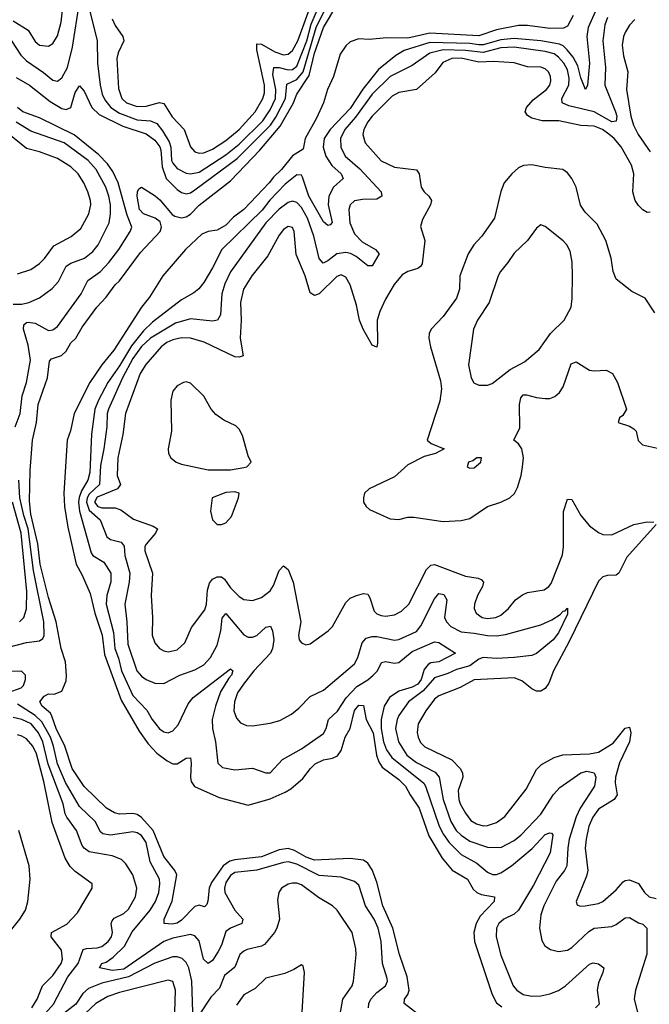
# Model space of a CAD drawing. Header units: inches. Extents: x 1649636 to 1815363, y 506543 to 641975.
# Tile 591 of 656: x 1751440 to 1754279, y 593386 to 597825. Entities that reach past the tile are written whole.
import ezdxf

# ---------------------------------------------------------------- set-up
doc = ezdxf.new("R2010")
doc.units = ezdxf.units.IN
doc.header["$MEASUREMENT"] = 0
doc.layers.add('B7559', color=7, linetype='Continuous')

msp = doc.modelspace()

# ---------------------------------------------------------------- linework, layer by layer
at = {"layer": 'B7559', "color": 5}
for points, elevation in [([(1751410, 597819.8), (1751478.7, 597778.7), (1751510, 597727.6), (1751530, 597710.2), (1751570, 597706.5), (1751590, 597717.7), (1751610, 597752.2), (1751626.4, 597813.6), (1751641.5, 597950)], 480), ([(1751402.8, 597730), (1751445.3, 597665.3), (1751470, 597640.4), (1751547.6, 597587.6), (1751590, 597552.5), (1751610, 597548.6), (1751630, 597562.9), (1751654.9, 597610), (1751678.8, 597701.2), (1751710, 597903)], 460), ([(1753239.4, 593339.4), (1753173.6, 593390), (1753174.5, 593410), (1753190.5, 593430), (1753196.7, 593450), (1753187.3, 593510), (1753152.5, 593610), (1753122.3, 593730), (1753077.8, 593830), (1753050, 593936.8), (1753030, 593992.1), (1753010, 594023.1), (1752990, 594036.7), (1752930, 594042.9), (1752770, 594036.6), (1752731.6, 594050), (1752679.8, 594079.8), (1752650, 594088.1), (1752610, 594083), (1752530, 594051.5), (1752410, 594038.2), (1752388.3, 594031.7), (1752356.8, 594010), (1752305.1, 593934.9), (1752294.2, 593910), (1752288.6, 593851.4), (1752284, 593836), (1752274, 593826), (1752250, 593833.3), (1752230, 593827.1), (1752170, 593764.8), (1752150, 593751.9), (1752128, 593748), (1752091, 593751), (1752091.3, 593770), (1752128.1, 593851.9), (1752148.5, 593970), (1752139.5, 593990), (1752090, 594052.9), (1752042.1, 594170), (1751990, 594228.5), (1751970, 594242.6), (1751950, 594246.2), (1751890, 594244.1), (1751868, 594250), (1751831.1, 594270), (1751730, 594368.6), (1751677.1, 594450), (1751643.3, 594550), (1751604.6, 594630), (1751585.2, 594685.2), (1751578.2, 594698.2), (1751542, 594730), (1751530.8, 594750), (1751550, 594775.5), (1751570, 594785.7), (1751595.1, 594784.9), (1751630, 594798), (1751650, 594844.9), (1751651.7, 594868.3), (1751647.1, 594930), (1751627.6, 594990), (1751604, 595110), (1751570, 595220.3), (1751533, 595370), (1751522, 595462), (1751490, 595595.4), (1751484.9, 595655.1), (1751487.3, 595792.7), (1751497.5, 595930), (1751516.1, 596010), (1751523.8, 596090), (1751565.4, 596210), (1751574, 596286), (1751583.6, 596296.4), (1751629.1, 596310.9), (1751649.2, 596330.8), (1751671, 596369), (1751692.7, 596390), (1751721, 596439), (1751788.5, 596530), (1751830, 596574.9), (1751870.4, 596629.6), (1751890, 596647.6), (1751984.3, 596775.7), (1752072.8, 596870), (1752080.2, 596890), (1752073.7, 596913.7), (1752051, 596931), (1751997.8, 596950), (1751979.9, 596970), (1751969.9, 597030.1), (1751970.6, 597049.4), (1751977.3, 597062.7), (1751990, 597071), (1752051.5, 597031.5), (1752072.6, 597012.6), (1752126.9, 596946.9), (1752139.6, 596939.6), (1752170, 596931.6), (1752190, 596936), (1752210, 596948), (1752250, 596989.6), (1752390, 597098.8), (1752523.2, 597236.8), (1752614.9, 597345.1), (1752672.9, 597447.1), (1752690, 597490), (1752745.7, 597574.3), (1752770, 597674), (1752809.8, 597790), (1752870, 597891.1)], 420), ([(1751755, 597870), (1751789, 597730), (1751790.4, 597630), (1751802.7, 597530), (1751812.3, 597490), (1751823.9, 597463.9), (1751850.5, 597430), (1751890, 597404.6), (1751970, 597374.1), (1752030, 597369.7), (1752057.7, 597357.7), (1752084.5, 597324.5), (1752114.5, 597274.5), (1752121.2, 597250), (1752124.9, 597190), (1752130, 597178), (1752150, 597155), (1752190, 597133.6), (1752210.5, 597130.5), (1752250, 597137.8), (1752370, 597215.4), (1752430, 597264.3), (1752536.6, 597370), (1752570, 597419.4), (1752593.7, 597470), (1752595.7, 597510), (1752581, 597579), (1752586.5, 597610), (1752610, 597609.4), (1752650, 597598.8), (1752670, 597600.7), (1752690, 597615.5), (1752734.1, 597730), (1752754.2, 597805.7), (1752790.9, 597889.1)], 460), ([(1751857.3, 597830), (1751870, 597798.6), (1751904.6, 597750), (1751910.2, 597730), (1751884.3, 597675.7), (1751878.7, 597650), (1751885.5, 597514.5), (1751901, 597470), (1751921.9, 597450), (1751970, 597433.6), (1752010, 597435.1), (1752070, 597451.6), (1752090, 597447.2), (1752127.6, 597387.6), (1752181.5, 597330), (1752210, 597252.9), (1752229.2, 597230), (1752250, 597224.2), (1752270, 597225.4), (1752310, 597242.1), (1752370, 597280.3), (1752430, 597331), (1752501.1, 597410), (1752536.9, 597470), (1752543.7, 597496.3), (1752544.1, 597530), (1752508.6, 597690), (1752510, 597716.5), (1752530, 597715.8), (1752590, 597679.9), (1752630, 597666.6), (1752650, 597669.7), (1752670, 597687), (1752694.9, 597730), (1752757.8, 597902.3)], 480), ([(1751424.7, 597564.7), (1751484.2, 597530), (1751576.9, 597456.9), (1751630, 597425.5), (1751650, 597420.1), (1751670, 597429.2), (1751690, 597497.7), (1751710, 597527.2), (1751730, 597503.6), (1751765.2, 597430), (1751797.8, 597397.8), (1751904.8, 597344.8), (1752011, 597311), (1752050, 597281.7), (1752072, 597252), (1752076.9, 597236.9), (1752081.9, 597161.9), (1752100.4, 597110), (1752150, 597059.5), (1752170, 597045.6), (1752190, 597039.9), (1752210, 597044.9), (1752230, 597057.9), (1752420.4, 597199.6), (1752571, 597350), (1752594.7, 597385.3), (1752638, 597470), (1752645.3, 597534.7), (1752690, 597556.4), (1752718, 597590), (1752777.1, 597790), (1752821, 597879)], 440), ([(1753935.8, 597844.2), (1753910, 597797), (1753892.9, 597787.1), (1753830, 597785.8), (1753730, 597798.9), (1753690, 597799.9), (1753590, 597779.2), (1753510, 597753.1), (1753290, 597764.3), (1753190, 597742.2), (1753096.1, 597743.9), (1753016.2, 597736.2), (1752970, 597739.3), (1752930, 597725.1), (1752910, 597707.6), (1752885, 597670), (1752854.3, 597570), (1752827.7, 597510), (1752809.2, 597450), (1752778.6, 597381.4), (1752726.7, 597290), (1752717.6, 597242.4), (1752670, 597211.1), (1752620.1, 597150), (1752583.9, 597116.1), (1752565.3, 597090), (1752451.2, 596970), (1752404.7, 596935.3), (1752370, 596899.6), (1752330, 596876.9), (1752290, 596870.7), (1752261, 596859), (1752187.2, 596790), (1752085.3, 596670), (1752025.9, 596574.1), (1751990, 596529.7), (1751864, 596336), (1751810, 596269.8), (1751755.6, 596190), (1751685.1, 596050), (1751668.9, 595971.1), (1751653.6, 595930), (1751639.8, 595690), (1751641.9, 595630), (1751657.5, 595537.5), (1751694.5, 595370), (1751721.7, 595321.7), (1751758.5, 595238.5), (1751778.7, 595150), (1751811.2, 595050), (1751823, 594963), (1751898, 594758.1), (1751978.1, 594618.1), (1752019.9, 594559.9), (1752059, 594519), (1752104.4, 594484.4), (1752130, 594470.9), (1752150, 594471), (1752190, 594495.5), (1752210, 594497.1), (1752213.4, 594473.4), (1752209.5, 594410), (1752213.9, 594390), (1752228.3, 594368.3), (1752338.8, 594318.8), (1752470, 594283.6), (1752570, 594312.3), (1752636.9, 594343.1), (1752662, 594358), (1752716.4, 594403.6), (1752751.3, 594450), (1752772.8, 594470), (1752810, 594488.3), (1752850, 594496.4), (1752873.4, 594506.6), (1752889.9, 594530.1), (1752908.3, 594590), (1752930.4, 594629.6), (1752950, 594710.2), (1752970, 594735.2), (1752990, 594733.7), (1753002.7, 594670), (1753034, 594610), (1753049.4, 594510), (1753059.3, 594479.3), (1753075.2, 594455.2), (1753150, 594399.9), (1753180.4, 594370), (1753200.1, 594330), (1753240.7, 594270), (1753285.3, 594145.3), (1753345.1, 594045.1), (1753390.7, 593990.7), (1753458.7, 593950), (1753485.4, 593905.4), (1753500.7, 593890), (1753521.5, 593881.5), (1753581.7, 593870), (1753580.2, 593850), (1753516.9, 593783.1), (1753498, 593750), (1753487.9, 593710), (1753491.1, 593670), (1753570.6, 593430), (1753590, 593392.9), (1753614.4, 593374.4)], 420), ([(1754041.9, 597878.1), (1754003.6, 597790), (1753998.1, 597750), (1754010.1, 597630), (1754000.9, 597530), (1753990.8, 597510), (1753970, 597563.5), (1753956.9, 597616.9), (1753936, 597656), (1753909.2, 597689.2), (1753890, 597707.4), (1753874.5, 597714.5), (1753790, 597730.6), (1753670, 597740.1), (1753610, 597734.4), (1753530, 597712.4), (1753510, 597711.7), (1753470, 597717.5), (1753290, 597723.2), (1753173.9, 597686.1), (1753135.4, 597664.6), (1753058.7, 597601.3), (1752987.6, 597512.4), (1752930, 597424.4), (1752840.1, 597330), (1752812.8, 597290), (1752808.3, 597250), (1752820.1, 597210), (1752847.5, 597167.5), (1752890.2, 597130), (1752899.2, 597110), (1752854.7, 597070), (1752834, 597030), (1752830.9, 596990), (1752848.9, 596911.1), (1752840, 596900), (1752830, 596898), (1752810, 596914.8), (1752743.8, 597030), (1752715.6, 597115.6), (1752710, 597125), (1752690, 597125.6), (1752636.4, 597083.6), (1752568.6, 597011.4), (1752533.7, 596966.3), (1752351.6, 596790), (1752310, 596707), (1752270, 596640.8), (1752247.6, 596612.4), (1752225.7, 596594.3), (1752170, 596562.6), (1752038.2, 596461.8), (1751997.7, 596422.3), (1751944.3, 596355.7), (1751890, 596265.3), (1751838.1, 596190), (1751795.4, 596110), (1751779.5, 596070), (1751763.9, 595956.1), (1751756.3, 595783.7), (1751748, 595750), (1751719, 595701), (1751708.2, 595671.8), (1751705.2, 595650), (1751710.2, 595610.2), (1751762.2, 595422.2), (1751770, 595409), (1751819.8, 595379.8), (1751851.1, 595330), (1751851, 595291), (1751832.2, 595230), (1751829.7, 595190), (1751862.7, 595062.7), (1751868.5, 594990), (1751886.1, 594946.1), (1751898.7, 594890), (1751950, 594779.1), (1752013, 594713), (1752038, 594670), (1752070, 594627.7), (1752090, 594614.1), (1752110, 594610.2), (1752130, 594619.3), (1752154.3, 594645.7), (1752199.6, 594740.4), (1752222.4, 594770), (1752390, 594899.1), (1752400.9, 594890), (1752395.7, 594870), (1752383.1, 594856.9), (1752345.4, 594794.6), (1752322.5, 594730), (1752308, 594670), (1752309.2, 594630), (1752322.5, 594570), (1752333.7, 594473.7), (1752354.5, 594454.5), (1752410, 594443.6), (1752490.2, 594450.2), (1752550, 594430.4), (1752570, 594430.5), (1752625.1, 594490), (1752710, 594538.5), (1752810, 594607.7), (1752822.1, 594630), (1752832.8, 594670), (1752872.5, 594707.5), (1752911.8, 594768.2), (1752961, 594819), (1753010.2, 594849.8), (1753033.3, 594870), (1753052.7, 594890), (1753072, 594928), (1753090, 594932.3), (1753130, 594923.9), (1753150, 594926.6), (1753210, 594977.1), (1753310, 595020.4), (1753330, 595018.1), (1753405.5, 594970), (1753330, 594930.8), (1753294.6, 594925.4), (1753281.4, 594918.6), (1753263.8, 594896.2), (1753249.7, 594850), (1753234.6, 594830), (1753210, 594815.6), (1753150, 594798.7), (1753108.2, 594770), (1753084.2, 594730), (1753069.5, 594670.5), (1753070.3, 594629.7), (1753081.1, 594570), (1753094, 594534), (1753118.8, 594498.8), (1753262.5, 594382.5), (1753270.4, 594370), (1753332.1, 594190), (1753351.3, 594151.3), (1753376.1, 594116.1), (1753430, 594061.9), (1753501.9, 594021.9), (1753550, 593982.1), (1753571.9, 593971.9), (1753590, 593971.3), (1753610, 593979.1), (1753657.3, 594010), (1753751.1, 594088.9), (1753810, 594151.1), (1753830, 594159.3), (1753837.9, 594157.9), (1753844, 594150), (1753831.4, 594068.6), (1753756.9, 593923.1), (1753689.7, 593810.3), (1753670, 593792.8), (1753622.6, 593770), (1753601.3, 593750), (1753590.1, 593729.9), (1753587.9, 593690), (1753610, 593607), (1753665.1, 593470), (1753681.6, 593450), (1753710.5, 593430), (1753750, 593422.8), (1753790, 593425), (1753830, 593433.4), (1753870, 593448.6), (1753901.4, 593470), (1754010, 593567.9), (1754026.5, 593573.5), (1754050, 593569.3), (1754073.4, 593550), (1754070.1, 593530), (1754050, 593483), (1754043.3, 593450), (1754052.9, 593387.1), (1754037, 593370)], 440), ([(1754090, 597835.2), (1754078.1, 597801.9), (1754069.3, 597730), (1754080.8, 597610), (1754078.5, 597530), (1754126.7, 597410), (1754132, 597390), (1754130, 597368.4), (1754110, 597364.5), (1754030, 597409.9), (1753916.8, 597436.8), (1753886, 597450), (1753884.3, 597470), (1753916.9, 597530), (1753917.8, 597562.2), (1753910, 597599.8), (1753894.4, 597630), (1753870, 597657), (1753850, 597671.3), (1753810, 597682.7), (1753670, 597702), (1753610, 597699.1), (1753530, 597677.2), (1753450, 597687), (1753348.9, 597690), (1753290, 597675), (1753210, 597619.6), (1753110, 597569.3), (1753030, 597489.5), (1752954.4, 597385.6), (1752905.7, 597330), (1752887.1, 597290), (1752887.9, 597250), (1752908, 597210), (1752973.7, 597153.7), (1753069.3, 597050), (1753073.1, 597030), (1753050, 597016.5), (1752985.1, 597014.9), (1752950, 597009.1), (1752930, 596990.9), (1752924.6, 596970), (1752928.8, 596910), (1752950, 596859.4), (1752983.8, 596823.8), (1753044.6, 596790), (1753061.5, 596770), (1753030, 596715.8), (1753010, 596716.1), (1752957.2, 596757.2), (1752931, 596771), (1752910, 596775.2), (1752870, 596769.5), (1752830, 596738.4), (1752808, 596728), (1752790, 596748.4), (1752766.7, 596850), (1752737.1, 596930), (1752710, 596978.7), (1752690, 597000.7), (1752670, 597006.7), (1752650, 597000.6), (1752610, 596971.7), (1752549.7, 596910), (1752391.1, 596688.9), (1752365.7, 596634.3), (1752351.5, 596590), (1752345.2, 596494.8), (1752331.3, 596470), (1752310, 596466.2), (1752210, 596477), (1752143.2, 596456.8), (1752030.1, 596390), (1751990, 596351.7), (1751950, 596297.4), (1751903.9, 596210), (1751840.6, 596070), (1751835.2, 596050), (1751833.3, 595990), (1751819.9, 595890), (1751804, 595816), (1751799.2, 595730), (1751753.7, 595686.3), (1751744.3, 595670), (1751740.9, 595650), (1751753.4, 595613.5), (1751802.2, 595570), (1751833.2, 595493.2), (1751850, 595482.2), (1751897.3, 595470), (1751911.3, 595451.3), (1751913.5, 595410), (1751936.1, 595330), (1751934, 595290), (1751913.8, 595190), (1751923.3, 595110), (1751927.9, 595010), (1751968.6, 594890), (1751990, 594865.1), (1752010, 594850.8), (1752050, 594834.6), (1752090, 594832.6), (1752162.6, 594870), (1752230, 594894.6), (1752270, 594916.3), (1752300.2, 594950), (1752330, 595005.2), (1752346.7, 595070), (1752353.4, 595126.6), (1752370, 595148.8), (1752450, 595052.1), (1752470, 595041.6), (1752490, 595041.5), (1752510, 595049.4), (1752550, 595086.5), (1752570.9, 595090.9), (1752580.2, 595070), (1752585.3, 595030), (1752580.4, 594990), (1752571.5, 594970), (1752495.1, 594890), (1752448.7, 594830), (1752422.8, 594790), (1752407.9, 594750), (1752405.5, 594710), (1752417, 594677), (1752435.4, 594655.4), (1752462.6, 594642.6), (1752490, 594642.4), (1752570, 594653.7), (1752613.5, 594666.5), (1752665.6, 594694.4), (1752698.9, 594721.1), (1752750, 594774), (1752810, 594803.2), (1752950, 594921.3), (1752964.7, 594950), (1752984.8, 595015.2), (1753002.8, 595037.2), (1753030, 595045.2), (1753050, 595045), (1753130, 595028.3), (1753150, 595030.7), (1753230, 595067.3), (1753248.1, 595091.9), (1753310, 595214), (1753330, 595238), (1753353.1, 595233.1), (1753366.4, 595210), (1753356.1, 595130), (1753364.8, 595110), (1753383.5, 595090), (1753430, 595065), (1753490, 595060.2), (1753550, 595048.6), (1753590, 595047.5), (1753630, 595053.9), (1753790, 595097.4), (1753839.8, 595120.2), (1753876.4, 595143.6), (1753890, 595159.1), (1753899.3, 595160.7), (1753910, 595172.4), (1753910, 595144.7), (1753870, 595060.5), (1753846.3, 595030), (1753770, 594968.4), (1753750, 594958.6), (1753670.1, 594949.9), (1753590, 594944.9), (1753530, 594949.9), (1753510, 594942.2), (1753470, 594912.1), (1753410, 594895.7), (1753370, 594877), (1753310, 594857.5), (1753259.9, 594800.1), (1753192.8, 594750), (1753150, 594689), (1753141.5, 594670), (1753134.2, 594630), (1753148, 594570), (1753185.8, 594510), (1753230, 594476.1), (1753312.8, 594432.8), (1753331, 594411), (1753350.1, 594309.9), (1753384, 594210), (1753407.8, 594170), (1753430, 594148.3), (1753470, 594122.3), (1753550, 594094), (1753610, 594093.3), (1753670, 594124.7), (1753702, 594150), (1753790, 594243.2), (1753847.8, 594332.2), (1753876.1, 594363.9), (1753970, 594430.5), (1753997.6, 594437.6), (1754030.2, 594430), (1754038.1, 594410), (1754031.4, 594370), (1753966.6, 594270), (1753949.2, 594230.8), (1753918.1, 594130), (1753911.2, 594090), (1753907.5, 594010), (1753897.4, 593990), (1753859.3, 593940.7), (1753803.1, 593830), (1753789.6, 593790), (1753784.5, 593730), (1753793.8, 593673.8), (1753807.8, 593650), (1753833, 593633), (1753870, 593625), (1753910, 593630.9), (1753930, 593642.6), (1754005.8, 593714.2), (1754030, 593729.6), (1754110, 593736.8), (1754130, 593746), (1754170, 593775.9), (1754190, 593777.2), (1754230, 593753.9), (1754250, 593747.3), (1754268.2, 593730), (1754267.4, 593612.6), (1754216.1, 593450), (1754210.2, 593410), (1754225.4, 593350)], 460), ([(1754213.6, 597826.4), (1754190, 597800.3), (1754171.4, 597770), (1754163.4, 597750), (1754157.3, 597710), (1754162.9, 597662.9), (1754182, 597590), (1754175.9, 597510), (1754195.4, 597390), (1754207.6, 597350), (1754228.5, 597308.5), (1754282.3, 597230)], 480), ([(1754282.8, 596957.2), (1754270, 596955.4), (1754250, 596968.2), (1754230, 596987.3), (1754215.4, 597010), (1754205, 597050), (1754209.1, 597130), (1754198.3, 597170), (1754152.1, 597252.1), (1754120.5, 597290), (1754096.9, 597310), (1754068.1, 597330), (1754030, 597346.1), (1753970, 597348.8), (1753870.6, 597369.4), (1753796, 597370), (1753750, 597381.7), (1753730, 597392.8), (1753719.3, 597410), (1753725.7, 597430), (1753755.8, 597464.2), (1753815.2, 597510), (1753830.5, 597530), (1753835.6, 597550), (1753833.9, 597570), (1753824.4, 597590), (1753810, 597604.4), (1753790, 597611.1), (1753730, 597612.2), (1753670, 597630.5), (1753576.3, 597636.3), (1753510, 597634.2), (1753430, 597651.9), (1753389.1, 597650), (1753347.9, 597632.1), (1753313.6, 597586.4), (1753230, 597510.6), (1753150, 597496.7), (1753119.9, 597480.1), (1753029.1, 597390), (1753010, 597365.5), (1752991.4, 597330), (1752987.1, 597307.1), (1752998.2, 597270), (1753070, 597189.4), (1753130, 597159.8), (1753230, 597148.5), (1753241.3, 597130), (1753250.2, 597070), (1753263.2, 597050), (1753285.3, 597030), (1753296.2, 597010), (1753291.7, 596990), (1753255.7, 596924.3), (1753247.5, 596892.5), (1753267.5, 596830), (1753254.7, 596725.3), (1753247.5, 596712.5), (1753235.6, 596704.4), (1753190, 596690.7), (1753165.3, 596674.7), (1753129.2, 596630.8), (1753090, 596564.7), (1753063.4, 596510), (1753051.7, 596470), (1753053.4, 596366.6), (1753050, 596349.6), (1753030, 596358.5), (1752988.6, 596430), (1752972.3, 596470), (1752958.4, 596538.4), (1752930, 596629.6), (1752910, 596665.3), (1752890, 596675.2), (1752870, 596668.2), (1752790, 596589.8), (1752770, 596581.2), (1752750, 596594.7), (1752727.7, 596670), (1752686.9, 596766.9), (1752678.4, 596870), (1752670, 596888.4), (1752650, 596893.7), (1752630, 596879.4), (1752610, 596853.8), (1752559.5, 596760.5), (1752487.3, 596670), (1752449.2, 596610), (1752435.4, 596550), (1752439.4, 596470), (1752434.1, 596390), (1752448, 596310), (1752430, 596304.2), (1752410, 596304.7), (1752272, 596371.9), (1752210, 596389), (1752170, 596390.8), (1752130, 596382.5), (1752103.1, 596370), (1752077.3, 596350), (1752008.6, 596271.4), (1751983, 596230), (1751917.4, 596050), (1751905, 595955), (1751881.9, 595850), (1751880.2, 595770), (1751894, 595730), (1751881.3, 595710), (1751790, 595672.1), (1751777.9, 595650), (1751792.6, 595630), (1751810, 595625.2), (1751870, 595624.1), (1751896.1, 595616.1), (1751953.5, 595573.5), (1752042.6, 595542.6), (1752060.8, 595530), (1752051.8, 595510), (1752010, 595460.3), (1752004.6, 595450), (1752003.8, 595430), (1752038.4, 595330), (1752033.1, 595230), (1752039.2, 595130), (1752038, 595050), (1752050, 595015.8), (1752070, 594990.2), (1752090, 594979.3), (1752110, 594975.9), (1752150, 594984.8), (1752184.8, 595015.2), (1752215.3, 595084.7), (1752274.6, 595165.4), (1752282.4, 595190), (1752286.7, 595253.3), (1752295.3, 595284.7), (1752310, 595303), (1752330, 595313.5), (1752350, 595313), (1752363.3, 595303.3), (1752390, 595263.9), (1752430, 595224.1), (1752451.2, 595211.2), (1752490, 595206.5), (1752530, 595219.6), (1752569.3, 595250), (1752584.9, 595275.1), (1752610, 595342.6), (1752630, 595363.6), (1752650, 595346), (1752673.9, 595290), (1752707.6, 595110), (1752697.8, 595050), (1752700.7, 595030), (1752710, 595016), (1752730, 595007.3), (1752750, 595011.7), (1752831.2, 595070), (1752850, 595090.3), (1752910, 595197.2), (1752930, 595216.6), (1752958.4, 595230), (1752990, 595238.8), (1753010, 595234.9), (1753019.4, 595219.4), (1753039, 595159), (1753050, 595146.8), (1753070, 595138.9), (1753090, 595136.4), (1753130, 595142.2), (1753161.5, 595158.5), (1753194.6, 595190), (1753273.8, 595346.2), (1753293.4, 595366.6), (1753310, 595368.4), (1753450, 595316.8), (1753507.7, 595307.7), (1753521.6, 595301.6), (1753531.3, 595290), (1753526.4, 595270), (1753503.8, 595230), (1753491.4, 595190), (1753489.3, 595170), (1753498.3, 595150), (1753524.9, 595130), (1753550, 595125.5), (1753586.6, 595130), (1753610, 595141.4), (1753644.2, 595170), (1753675.4, 595210), (1753707, 595233), (1753730, 595242.2), (1753805.4, 595254.6), (1753826.6, 595270), (1753836.4, 595283.6), (1753887.9, 595412.1), (1753892.6, 595450), (1753892.6, 595607.4), (1753910, 595663.8), (1753930, 595661.6), (1753970.9, 595590), (1754010, 595543.2), (1754050, 595512.9), (1754070, 595504.8), (1754110, 595502.8), (1754210, 595548.9), (1754270, 595561.2), (1754299.6, 595559.6)], 480), ([(1751419.6, 595990), (1751441.5, 596050), (1751451.5, 596130), (1751471.2, 596190), (1751489.4, 596290), (1751478.6, 596358.6), (1751457.5, 596430), (1751458.9, 596450), (1751470, 596460.1), (1751478.5, 596461.5), (1751510, 596457.8), (1751570, 596423.5), (1751590, 596426.7), (1751610, 596441.7), (1751717.2, 596590), (1751747.3, 596650), (1751804.7, 596690), (1751841.5, 596730), (1751886.7, 596790), (1751938.4, 596870), (1751945.4, 596890), (1751924.5, 596944.5), (1751884.6, 597090), (1751860.4, 597140.4), (1751836, 597176), (1751796.8, 597216.8), (1751686.2, 597306.2), (1751530, 597382.5), (1751453.8, 597410), (1751430, 597429.4)], 440), ([(1751410, 596542.7), (1751450, 596543.6), (1751481.6, 596550), (1751528.9, 596571.1), (1751586.9, 596613.1), (1751614.4, 596645.6), (1751650, 596713.5), (1751670, 596727.4), (1751732.9, 596750), (1751770, 596780.2), (1751794.2, 596810), (1751843.6, 596910), (1751849.9, 596950.1), (1751849.9, 596990.1), (1751842.2, 597030), (1751828, 597070), (1751785.1, 597150), (1751749.4, 597190), (1751641, 597270), (1751490, 597323.3), (1751423.8, 597363.8)], 460), ([(1751430, 596679), (1751490, 596699.8), (1751530, 596725.7), (1751551.8, 596748.2), (1751593.5, 596806.5), (1751672.8, 596847.2), (1751715.9, 596884.1), (1751752.1, 596950), (1751760.2, 596990), (1751758.8, 597010), (1751747.8, 597050), (1751729.7, 597090.3), (1751703, 597130), (1751670, 597162.1), (1751610, 597200.1), (1751530, 597229.4), (1751470, 597245.3), (1751391.2, 597310)], 480), ([(1754304.4, 596504.4), (1754260.5, 596570), (1754200.3, 596600.3), (1754130, 596656.2), (1754115.5, 596690), (1754106.5, 596750), (1754082.6, 596830), (1754043.7, 596903.7), (1753990, 596958.4), (1753968.9, 596988.9), (1753948.8, 597070), (1753930, 597109.6), (1753910, 597134.5), (1753888.7, 597150), (1753810, 597159.1), (1753750, 597171.8), (1753711.5, 597168.5), (1753690, 597157.7), (1753658.6, 597130), (1753625.2, 597090), (1753609.5, 597050.5), (1753581, 596930), (1753524.1, 596850), (1753487.6, 596810), (1753462.7, 596770), (1753424.8, 596670), (1753422.9, 596610), (1753409.5, 596570), (1753350, 596487.3), (1753295.8, 596430), (1753286.3, 596410), (1753284.7, 596390), (1753292.2, 596350), (1753337.6, 596197.6), (1753341.7, 596161.7), (1753334.1, 596105.9), (1753276.9, 595930), (1753294.8, 595914.8), (1753353.7, 595890), (1753315.3, 595870), (1753263.6, 595856.4), (1753190, 595818.6), (1753130, 595764.8), (1753016.3, 595710), (1752995.5, 595690), (1752990.4, 595670), (1752990.5, 595650), (1753002, 595630), (1753016.9, 595616.9), (1753110, 595575.6), (1753150, 595572.6), (1753190, 595581.8), (1753217.2, 595582.8), (1753350, 595562.8), (1753430, 595566.8), (1753470, 595575.9), (1753549.9, 595630.1), (1753610, 595650.1), (1753650.4, 595669.6), (1753670.8, 595689.2), (1753684.4, 595715.6), (1753701.1, 595770), (1753708, 595810), (1753711.1, 595850), (1753703.7, 595890), (1753690, 595912.8), (1753667.6, 595930), (1753695.1, 595984.9), (1753694.5, 596090), (1753700.1, 596119.9), (1753710, 596133.9), (1753725.2, 596134.8), (1753770, 596122), (1753810, 596116.8), (1753830, 596117.8), (1753853.3, 596126.7), (1753874.8, 596145.2), (1753890, 596170.3), (1753926.9, 596273.1), (1753950, 596283.2), (1754010, 596245), (1754030, 596241.8), (1754085.3, 596245.3), (1754113.2, 596230), (1754135.4, 596190), (1754176.8, 596070), (1754159.3, 596040.7), (1754144.9, 596030), (1754138, 596010), (1754190, 595993.4), (1754210, 595981.3), (1754220.3, 595970), (1754228.5, 595928.5), (1754248.8, 595908.8), (1754370, 595880.9)], 520), ([(1751390, 594997), (1751470, 595017.6), (1751530, 595025.1), (1751544.1, 595035.9), (1751550, 595048.8), (1751548.3, 595110), (1751501.9, 595341.9), (1751478.1, 595530), (1751458.8, 595590), (1751441.1, 595670), (1751436.5, 595750)], 440), ([(1751439.3, 595110), (1751458, 595130), (1751471.1, 595168.9), (1751472.8, 595247.2), (1751447.2, 595510), (1751408.3, 595650)], 460), ([(1754310, 595549.8), (1754177.4, 595402.6), (1754142, 595330), (1754130, 595321.1), (1754090, 595319.2), (1754070, 595313), (1754050, 595293.6), (1753918, 595022), (1753847.2, 594890), (1753826.2, 594833.8), (1753810, 594809.8), (1753790, 594797.8), (1753770, 594798.4), (1753750, 594808.7), (1753704.7, 594844.7), (1753670, 594857.9), (1753490, 594849.2), (1753425.7, 594814.3), (1753330, 594777.5), (1753310, 594761.3), (1753271.3, 594710), (1753237.4, 594650), (1753232.1, 594612.1), (1753236.6, 594590), (1753247.1, 594567.1), (1753266.7, 594546.7), (1753388.1, 594488.1), (1753425.5, 594450), (1753437.2, 594430), (1753437.8, 594410), (1753417, 594350), (1753420.1, 594310), (1753426.7, 594290), (1753450, 594247.6), (1753474.8, 594214.8), (1753499.2, 594199.2), (1753530, 594191.1), (1753550, 594192.2), (1753590, 594205.4), (1753627.8, 594232.2), (1753723.2, 594356.8), (1753770, 594444.4), (1753792.4, 594467.6), (1753850, 594498.5), (1753889.3, 594510.7), (1754010, 594515.5), (1754050, 594522.7), (1754115.8, 594564.2), (1754170, 594631), (1754190, 594636), (1754195.5, 594610), (1754190.1, 594570), (1754145.4, 594474.7), (1754126.8, 594410), (1754125.3, 594385.3), (1754133.8, 594330), (1754120.6, 594310), (1754050, 594265.6), (1754023.7, 594230), (1754006.8, 594190), (1753993.9, 594130), (1753990.6, 594090.6), (1754001.6, 593990), (1753995.6, 593964.4), (1753949.1, 593850), (1753954.2, 593834.2), (1753968, 593828), (1753990.3, 593830.3), (1754050, 593840.6), (1754070, 593849.4), (1754130, 593902.9), (1754161.8, 593938.2), (1754170, 593944.3), (1754190, 593948.1), (1754231.1, 593931.1), (1754257, 593890), (1754278.9, 593870), (1754310, 593863.4)], 480), ([(1751387.6, 594792.4), (1751446.3, 594813.7), (1751456.7, 594823.3), (1751466.8, 594850), (1751466.8, 594870), (1751447.5, 594887.5), (1751350, 594886.1)], 440), ([(1753012.5, 593370), (1753014.5, 593390), (1753024, 593410), (1753050, 593439.5), (1753089.8, 593470), (1753098.5, 593490), (1753097.6, 593502.4), (1753076.1, 593570), (1753070, 593669.3), (1753056.6, 593730), (1753037.9, 593770), (1752999.4, 593830), (1752970, 593923.5), (1752950, 593939.4), (1752890, 593959.9), (1752790, 593966.7), (1752690, 594018.2), (1752652.2, 594027.8), (1752630, 594025.3), (1752510, 593990.9), (1752410, 593980.6), (1752390, 593967.2), (1752370, 593935.9), (1752363.8, 593910), (1752365.2, 593890), (1752409.5, 593810), (1752446.9, 593770), (1752443.7, 593756.3), (1752441.1, 593750), (1752390, 593729.3), (1752370, 593714.5), (1752350, 593652.7), (1752335.5, 593624.5), (1752310, 593584.4), (1752290, 593569.8), (1752268.5, 593590), (1752250, 593672.5), (1752230, 593695.5), (1752210, 593700.9), (1752130, 593684.4), (1752090, 593669.5), (1751910, 593545.2), (1751858.4, 593538.4), (1751800.5, 593550), (1751811.1, 593570), (1751830, 593576.1), (1751862, 593598), (1751912.1, 593647.9), (1751946.6, 593713.4), (1752028.6, 593810), (1752052.8, 593850), (1752067.2, 593890), (1752072.1, 593930), (1752069.9, 593950), (1752028.3, 594028.3), (1752010, 594115.5), (1751990, 594146.7), (1751970, 594159.4), (1751950, 594163.4), (1751849.5, 594149.5), (1751814.7, 594154.7), (1751803.9, 594163.9), (1751780.9, 594210), (1751710, 594278), (1751646.9, 594386.9), (1751610.3, 594469.7), (1751592.8, 594550), (1751578.6, 594590), (1751539.2, 594659.2), (1751510, 594688.7), (1751430, 594740.1)], 440), ([(1751507.4, 593290), (1751593.1, 593386.9), (1751657.5, 593510), (1751703.9, 593570), (1751726.7, 593633.3), (1751741.6, 593638.4), (1751790, 593640.4), (1751810, 593647.5), (1751839.2, 593670), (1751853.9, 593690), (1751857.9, 593710), (1751853.1, 593750), (1751857.1, 593762.8), (1751866.1, 593773.9), (1751910, 593795.9), (1751930, 593815.6), (1751961.7, 593870), (1751967.5, 593910), (1751949.9, 593970), (1751919.3, 594019.3), (1751898.7, 594038.7), (1751856.3, 594056.3), (1751753.7, 594073.7), (1751730.6, 594090), (1751722.4, 594102.4), (1751695.5, 594170), (1751652.2, 594230), (1751645.6, 594245.6), (1751635.3, 594290), (1751568.9, 594468.9), (1751544.9, 594570), (1751524.2, 594610), (1751491.3, 594650), (1751450, 594670.2), (1751410, 594679.9)], 460), ([(1751494.8, 593370), (1751519.2, 593410), (1751543.4, 593470), (1751590, 593515.7), (1751626.8, 593570), (1751633.2, 593590), (1751628.1, 593630), (1751582.4, 593690), (1751583.4, 593710), (1751652.5, 593747.5), (1751700.9, 593799.1), (1751767, 593910), (1751766.6, 593930), (1751690, 593984.6), (1751668, 594008), (1751645.1, 594045.1), (1751586.1, 594206.1), (1751548.9, 594391.1), (1751515.1, 594515.1), (1751499, 594550), (1751470, 594582.9), (1751450, 594595.5), (1751430, 594600.4)], 480), ([(1751392.1, 593710), (1751441.3, 593770), (1751465.7, 593810), (1751477, 593850), (1751487.6, 593950), (1751482.5, 594010), (1751435.6, 594170)], 520), ([(1752875.6, 593290), (1752897.6, 593410), (1752938.7, 593470), (1752945.4, 593490), (1752957.8, 593610), (1752956.4, 593636.4), (1752939.2, 593710), (1752872.2, 593810), (1752851.2, 593830), (1752787.5, 593867.5), (1752710, 593924.2), (1752690, 593933), (1752670, 593933), (1752650, 593927.1), (1752621.3, 593910), (1752608.5, 593890), (1752602.3, 593857.7), (1752611.2, 593770), (1752600.2, 593730), (1752588.4, 593710), (1752544.1, 593655.9), (1752530, 593647.8), (1752466, 593634), (1752450, 593626.5), (1752432.8, 593610), (1752410, 593554.2), (1752363.7, 593516.3), (1752341.1, 593458.9), (1752302.2, 593417.8), (1752250, 593338.9)], 460), ([(1752220.5, 593350), (1752216, 593490), (1752202.8, 593550), (1752190, 593574.5), (1752172.3, 593592.3), (1752150, 593599.9), (1752130, 593599.5), (1752050, 593572), (1751930.2, 593509.8), (1751810, 593481.5), (1751750, 593456.8), (1751724.9, 593435.1), (1751693.4, 593386.6), (1751625.9, 593334.1)], 460), ([(1752713.6, 593350), (1752723.7, 593530), (1752718, 593558), (1752710, 593564), (1752676.9, 593543.1), (1752635.4, 593524.6), (1752550, 593503.9), (1752502.1, 593457.9), (1752450.8, 593429.2), (1752418.1, 593381.9)], 480), ([(1752139.2, 593350), (1752142.9, 593450), (1752130, 593488.6), (1752110, 593495), (1751890, 593440.1), (1751838.2, 593421.8), (1751783, 593390), (1751735.1, 593344.9)], 480)]:
    msp.add_lwpolyline(points, dxfattribs=dict(at, elevation=elevation))
for points, elevation in [([(1753790, 596901.2), (1753770, 596886), (1753729.4, 596830.6), (1753670, 596773.3), (1753641.7, 596730), (1753607.9, 596690), (1753596.9, 596670), (1753556.3, 596550), (1753503.8, 596470), (1753486.2, 596430), (1753464.3, 596270), (1753475.9, 596210), (1753488.3, 596188.3), (1753510, 596178.4), (1753550, 596178), (1753570, 596185.3), (1753652.2, 596247.8), (1753716.6, 596283.4), (1753782.1, 596337.9), (1753833.1, 596410), (1753894.7, 596470), (1753926.9, 596530), (1753931.9, 596568.1), (1753932.9, 596670), (1753931.6, 596731.6), (1753922.2, 596782.2), (1753907.1, 596810), (1753890, 596828.3), (1753810, 596892.3)], 540), ([(1752190, 596192), (1752178.8, 596190), (1752150, 596174.8), (1752130.2, 596150), (1752120.8, 596110), (1752124, 595970), (1752109.4, 595890), (1752111.1, 595870), (1752121.5, 595850), (1752146, 595830), (1752170, 595820.9), (1752290, 595795.4), (1752390, 595796.4), (1752450, 595807), (1752464.5, 595810), (1752484.5, 595830), (1752470, 595859.3), (1752444, 595950), (1752430, 595979.1), (1752413.9, 595993.9), (1752360.1, 596020.1), (1752325, 596045), (1752303.4, 596070), (1752270, 596128.4), (1752210, 596186.6)], 520), ([(1753522, 595850), (1753501, 595850), (1753483.4, 595836.6), (1753464, 595830), (1753458, 595810), (1753470, 595802.8), (1753490, 595804.9), (1753519.3, 595830)], 540), ([(1752410, 595697.3), (1752370, 595694.4), (1752307.8, 595670), (1752300.5, 595610), (1752309.3, 595570), (1752330, 595550.2), (1752350, 595549.2), (1752370, 595557.6), (1752394.8, 595585.2), (1752426.8, 595670), (1752430.3, 595690.3)], 520)]:
    msp.add_lwpolyline(points, close=True, dxfattribs=dict(at, elevation=elevation))

doc.saveas('drawing.dxf')
